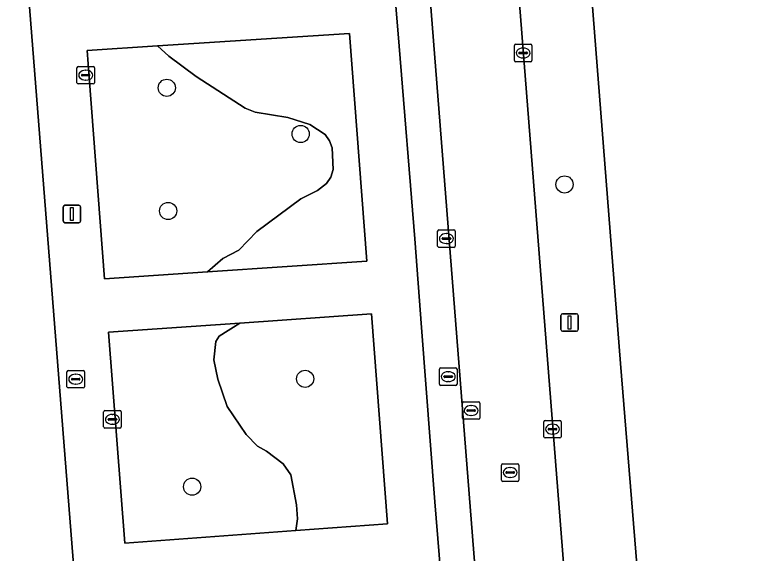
# Model space of a CAD drawing. Extents: x 157793 to 159380, y 380877 to 382313.
# Drawn here: x 158207.06 to 158249.1, y 381199.08 to 381229.71 of the extents above; entities that cross this region are included whole.
import ezdxf

# ---------------------------------------------------------------- set-up
doc = ezdxf.new("R2010")
doc.units = 0
for name, color, linetype in [('IMGEO_Boom', 7, 'Continuous'), ('IMGEO_Brandkraan', 7, 'Continuous'), ('IMGEO_Erf', 7, 'Continuous'), ('IMGEO_Groenvoorziening', 7, 'Continuous'), ('IMGEO_Kolk', 7, 'Continuous'), ('IMGEO_Lichtmast', 7, 'Continuous'), ('IMGEO_Parkeervlak_open', 7, 'Continuous'), ('IMGEO_Rijbaan_lokaal_gesloten', 7, 'Continuous'), ('IMGEO_Rioolput', 7, 'Continuous'), ('IMGEO_Voetpad_open', 7, 'Continuous')]:
    doc.layers.add(name, color=color, linetype=linetype)

msp = doc.modelspace()

# ---------------------------------------------------------------- linework, layer by layer
at = {"layer": 'IMGEO_Boom'}
for centre in [(158215.71, 381225.557), (158223.333, 381222.929), (158238.357, 381220.059), (158215.785, 381218.549), (158223.587, 381209), (158217.152, 381202.864)]:
    msp.add_circle(centre, 0.489, dxfattribs=at)
at = {"layer": 'IMGEO_Brandkraan'}
for p, q in [((158210.027, 381208.555), (158210.027, 381209.407)), ((158210.102, 381209.481), (158210.954, 381209.481)), ((158210.515, 381209.261), (158210.54, 381209.261)), ((158211.028, 381209.407), (158211.028, 381208.555)), ((158210.286, 381208.975), (158210.286, 381208.987)), ((158210.724, 381208.938), (158210.326, 381208.938)), ((158210.329, 381209.024), (158210.727, 381209.024)), ((158210.538, 381208.701), (158210.513, 381208.701)), ((158210.77, 381208.987), (158210.77, 381208.975)), ((158210.954, 381208.481), (158210.102, 381208.481))]:
    msp.add_line(p, q, dxfattribs=at)
for points in [[(158210.027, 381208.555), (158210.027, 381209.407)], [(158210.102, 381209.481), (158210.954, 381209.481)], [(158211.028, 381209.407), (158211.028, 381208.555)], [(158210.954, 381208.481), (158210.102, 381208.481)]]:
    msp.add_lwpolyline(points, dxfattribs=at)
for centre, radius, start, end in [((158210.104, 381209.405), 0.0765, 91.552, 178.448), ((158210.104, 381209.405), 0.0765, 91.552, 178.448), ((158210.952, 381209.405), 0.0765, 1.552, 88.448), ((158210.952, 381209.405), 0.0765, 1.552, 88.448), ((158210.326, 381208.984), 0.0403, 85.8775, 175.7526), ((158210.323, 381208.974), 0.0366, 178.938, 274.7102), ((158210.727, 381208.981), 0.043, 264.8664, 352.4533), ((158210.731, 381208.986), 0.0386, 1.7309, 96.639), ((158210.104, 381208.557), 0.0765, 181.552, 268.448), ((158210.104, 381208.557), 0.0765, 181.552, 268.448), ((158210.952, 381208.557), 0.0765, 271.552, 358.448), ((158210.952, 381208.557), 0.0765, 271.552, 358.448)]:
    msp.add_arc(centre, radius, start, end, dxfattribs=at)
for centre, major_axis, ratio, start_param, end_param in [((158210.514, 381208.981), (-0.387, 0.002), 0.722429, 4.712389, 7.853982), ((158210.539, 381208.981), (-0.39, 0.002), 0.717154, 1.570796, 4.712389)]:
    msp.add_ellipse(centre, major_axis=major_axis, ratio=ratio, start_param=start_param, end_param=end_param, dxfattribs=at)
at = {"layer": 'IMGEO_Erf'}
for points in [[(158217.503, 381108.594), (158207.836, 381230.9), (158200.897, 381318.677)], [(158258.201, 381254.133), (158238.203, 381252.426), (158241.546, 381209.865), (158246.217, 381152.476)]]:
    msp.add_lwpolyline(points, dxfattribs=at)
at = {"layer": 'IMGEO_Groenvoorziening'}
for points in [[(158227.103, 381215.698), (158226.109, 381228.641), (158215.183, 381227.936), (158215.832, 381227.348), (158217.377, 381226.197), (158220.179, 381224.404), (158220.738, 381224.174), (158222.604, 381223.86), (158223.851, 381223.462), (158224.727, 381222.893), (158224.977, 381222.548), (158225.125, 381222.147), (158225.185, 381220.902), (158225.057, 381220.479), (158224.799, 381220.112), (158224.288, 381219.71), (158223.334, 381219.233), (158220.842, 381217.377), (158219.808, 381216.316), (158218.907, 381215.839), (158218.032, 381215.089)], [(158211.17, 381227.678), (158211.285, 381226.167), (158212.158, 381214.695), (158218.032, 381215.089), (158218.907, 381215.839), (158219.808, 381216.316), (158220.842, 381217.377), (158223.334, 381219.233), (158224.288, 381219.71), (158224.799, 381220.112), (158225.057, 381220.479), (158225.185, 381220.902), (158225.125, 381222.147), (158224.977, 381222.548), (158224.727, 381222.893), (158223.851, 381223.462), (158222.604, 381223.86), (158220.738, 381224.174), (158220.179, 381224.404), (158217.377, 381226.197), (158215.832, 381227.348), (158215.183, 381227.936)], [(158228.279, 381200.762), (158227.361, 381212.69), (158219.878, 381212.175), (158218.685, 381211.437), (158218.505, 381211.124), (158218.395, 381210.086), (158218.612, 381208.981), (158219.14, 381207.427), (158220.237, 381205.83), (158220.871, 381205.176), (158221.386, 381204.888), (158222.341, 381204.171), (158222.774, 381203.545), (158223.098, 381201.839), (158223.147, 381201.043), (158223.062, 381200.375)], [(158212.396, 381211.659), (158213.314, 381199.652), (158223.062, 381200.375), (158223.147, 381201.043), (158223.098, 381201.839), (158222.774, 381203.545), (158222.341, 381204.171), (158221.386, 381204.888), (158220.871, 381205.176), (158220.237, 381205.83), (158219.14, 381207.427), (158218.612, 381208.981), (158218.395, 381210.086), (158218.505, 381211.124), (158218.685, 381211.437), (158219.878, 381212.175)]]:
    msp.add_lwpolyline(points, close=True, dxfattribs=at)
at = {"layer": 'IMGEO_Kolk'}
for p, q in [((158235.576, 381228.036), (158236.428, 381228.036)), ((158235.501, 381227.11), (158235.501, 381227.962)), ((158235.989, 381227.816), (158236.014, 381227.816)), ((158236.502, 381227.962), (158236.502, 381227.11)), ((158235.76, 381227.53), (158235.76, 381227.542)), ((158236.198, 381227.493), (158235.8, 381227.493)), ((158235.803, 381227.579), (158236.201, 381227.579)), ((158236.012, 381227.256), (158235.987, 381227.256)), ((158236.244, 381227.542), (158236.244, 381227.53)), ((158210.67, 381226.773), (158211.522, 381226.773)), ((158236.428, 381227.036), (158235.576, 381227.036)), ((158210.595, 381225.847), (158210.595, 381226.699)), ((158211.083, 381226.553), (158211.108, 381226.553)), ((158211.596, 381226.699), (158211.596, 381225.847)), ((158210.854, 381226.267), (158210.854, 381226.279)), ((158211.292, 381226.23), (158210.894, 381226.23)), ((158210.897, 381226.316), (158211.295, 381226.316)), ((158211.106, 381225.993), (158211.081, 381225.993)), ((158211.338, 381226.279), (158211.338, 381226.267)), ((158211.522, 381225.773), (158210.67, 381225.773)), ((158231.133, 381216.553), (158231.133, 381217.405)), ((158231.208, 381217.479), (158232.06, 381217.479)), ((158231.621, 381217.259), (158231.646, 381217.259)), ((158232.134, 381217.405), (158232.134, 381216.553)), ((158231.392, 381216.973), (158231.392, 381216.985)), ((158231.83, 381216.936), (158231.432, 381216.936)), ((158231.435, 381217.022), (158231.833, 381217.022)), ((158231.644, 381216.699), (158231.619, 381216.699)), ((158231.876, 381216.985), (158231.876, 381216.973)), ((158232.06, 381216.479), (158231.208, 381216.479)), ((158212.117, 381206.273), (158212.117, 381207.125)), ((158212.192, 381207.199), (158213.044, 381207.199)), ((158213.118, 381207.125), (158213.118, 381206.273)), ((158212.376, 381206.693), (158212.376, 381206.705)), ((158212.814, 381206.656), (158212.416, 381206.656)), ((158212.419, 381206.742), (158212.817, 381206.742)), ((158212.605, 381206.979), (158212.63, 381206.979)), ((158212.86, 381206.705), (158212.86, 381206.693)), ((158237.246, 381206.637), (158238.098, 381206.637)), ((158213.044, 381206.199), (158212.192, 381206.199)), ((158212.628, 381206.419), (158212.603, 381206.419)), ((158237.171, 381205.711), (158237.171, 381206.563)), ((158237.473, 381206.18), (158237.871, 381206.18)), ((158237.659, 381206.417), (158237.684, 381206.417)), ((158238.172, 381206.563), (158238.172, 381205.711)), ((158237.43, 381206.131), (158237.43, 381206.143)), ((158237.868, 381206.094), (158237.47, 381206.094)), ((158237.682, 381205.857), (158237.657, 381205.857)), ((158237.914, 381206.143), (158237.914, 381206.131)), ((158238.098, 381205.637), (158237.246, 381205.637))]:
    msp.add_line(p, q, dxfattribs=at)
for points in [[(158235.576, 381228.036), (158236.428, 381228.036)], [(158235.501, 381227.11), (158235.501, 381227.962)], [(158236.502, 381227.962), (158236.502, 381227.11)], [(158210.67, 381226.773), (158211.522, 381226.773)], [(158236.428, 381227.036), (158235.576, 381227.036)], [(158210.595, 381225.847), (158210.595, 381226.699)], [(158211.596, 381226.699), (158211.596, 381225.847)], [(158211.522, 381225.773), (158210.67, 381225.773)], [(158231.133, 381216.553), (158231.133, 381217.405)], [(158231.208, 381217.479), (158232.06, 381217.479)], [(158232.134, 381217.405), (158232.134, 381216.553)], [(158232.06, 381216.479), (158231.208, 381216.479)], [(158212.117, 381206.273), (158212.117, 381207.125)], [(158212.192, 381207.199), (158213.044, 381207.199)], [(158213.118, 381207.125), (158213.118, 381206.273)], [(158237.246, 381206.637), (158238.098, 381206.637)], [(158213.044, 381206.199), (158212.192, 381206.199)], [(158237.171, 381205.711), (158237.171, 381206.563)], [(158238.172, 381206.563), (158238.172, 381205.711)], [(158238.098, 381205.637), (158237.246, 381205.637)]]:
    msp.add_lwpolyline(points, dxfattribs=at)
for centre, radius, start, end in [((158235.578, 381227.96), 0.0765, 91.552, 178.448), ((158235.578, 381227.96), 0.0765, 91.552, 178.448), ((158236.426, 381227.96), 0.0765, 1.552, 88.448), ((158236.426, 381227.96), 0.0765, 1.552, 88.448), ((158235.8, 381227.539), 0.0403, 85.8775, 175.7526), ((158235.797, 381227.529), 0.0366, 178.938, 274.7102), ((158236.201, 381227.536), 0.043, 264.8664, 352.4533), ((158236.205, 381227.541), 0.0386, 1.7309, 96.639), ((158210.672, 381226.697), 0.0765, 91.552, 178.448), ((158210.672, 381226.697), 0.0765, 91.552, 178.448), ((158211.52, 381226.697), 0.0765, 1.552, 88.448), ((158211.52, 381226.697), 0.0765, 1.552, 88.448), ((158235.578, 381227.112), 0.0765, 181.552, 268.448), ((158235.578, 381227.112), 0.0765, 181.552, 268.448), ((158236.426, 381227.112), 0.0765, 271.552, 358.448), ((158236.426, 381227.112), 0.0765, 271.552, 358.448), ((158210.894, 381226.276), 0.0403, 85.8775, 175.7526), ((158210.891, 381226.266), 0.0366, 178.938, 274.7102), ((158211.295, 381226.273), 0.043, 264.8664, 352.4533), ((158211.299, 381226.278), 0.0386, 1.7309, 96.639), ((158210.672, 381225.849), 0.0765, 181.552, 268.448), ((158210.672, 381225.849), 0.0765, 181.552, 268.448), ((158211.52, 381225.849), 0.0765, 271.552, 358.448), ((158211.52, 381225.849), 0.0765, 271.552, 358.448), ((158231.21, 381217.403), 0.0765, 91.552, 178.448), ((158231.21, 381217.403), 0.0765, 91.552, 178.448), ((158232.058, 381217.403), 0.0765, 1.552, 88.448), ((158232.058, 381217.403), 0.0765, 1.552, 88.448), ((158231.432, 381216.982), 0.0403, 85.8775, 175.7526), ((158231.429, 381216.972), 0.0366, 178.938, 274.7102), ((158231.833, 381216.979), 0.043, 264.8664, 352.4533), ((158231.837, 381216.984), 0.0386, 1.7309, 96.639), ((158231.21, 381216.555), 0.0765, 181.552, 268.448), ((158231.21, 381216.555), 0.0765, 181.552, 268.448), ((158232.058, 381216.555), 0.0765, 271.552, 358.448), ((158232.058, 381216.555), 0.0765, 271.552, 358.448), ((158212.194, 381207.123), 0.0765, 91.552, 178.448), ((158212.194, 381207.123), 0.0765, 91.552, 178.448), ((158213.042, 381207.123), 0.0765, 1.552, 88.448), ((158213.042, 381207.123), 0.0765, 1.552, 88.448), ((158212.416, 381206.702), 0.0403, 85.8775, 175.7526), ((158212.413, 381206.692), 0.0366, 178.938, 274.7102), ((158212.817, 381206.699), 0.043, 264.8664, 352.4533), ((158212.821, 381206.704), 0.0386, 1.7309, 96.639), ((158237.248, 381206.561), 0.0765, 91.552, 178.448), ((158237.248, 381206.561), 0.0765, 91.552, 178.448), ((158238.096, 381206.561), 0.0765, 1.552, 88.448), ((158238.096, 381206.561), 0.0765, 1.552, 88.448), ((158212.194, 381206.275), 0.0765, 181.552, 268.448), ((158212.194, 381206.275), 0.0765, 181.552, 268.448), ((158213.042, 381206.275), 0.0765, 271.552, 358.448), ((158213.042, 381206.275), 0.0765, 271.552, 358.448), ((158237.47, 381206.14), 0.0403, 85.8775, 175.7526), ((158237.875, 381206.142), 0.0386, 1.7309, 96.639), ((158237.467, 381206.13), 0.0366, 178.938, 274.7102), ((158237.871, 381206.137), 0.043, 264.8664, 352.4533), ((158237.248, 381205.713), 0.0765, 181.552, 268.448), ((158237.248, 381205.713), 0.0765, 181.552, 268.448), ((158238.096, 381205.713), 0.0765, 271.552, 358.448), ((158238.096, 381205.713), 0.0765, 271.552, 358.448)]:
    msp.add_arc(centre, radius, start, end, dxfattribs=at)
for centre, major_axis, ratio, start_param, end_param in [((158235.988, 381227.536), (-0.387, 0.002), 0.722429, 4.712389, 7.853982), ((158236.013, 381227.536), (-0.39, 0.002), 0.717154, 1.570796, 4.712389), ((158211.082, 381226.273), (-0.387, 0.002), 0.722429, 4.712389, 7.853982), ((158211.107, 381226.273), (-0.39, 0.002), 0.717154, 1.570796, 4.712389), ((158231.62, 381216.979), (-0.387, 0.002), 0.722429, 4.712389, 7.853982), ((158231.645, 381216.979), (-0.39, 0.002), 0.717154, 1.570796, 4.712389), ((158212.604, 381206.699), (-0.387, 0.002), 0.722429, 4.712389, 7.853982), ((158212.629, 381206.699), (-0.39, 0.002), 0.717154, 1.570796, 4.712389), ((158237.658, 381206.137), (-0.387, 0.002), 0.722429, 4.712389, 7.853982), ((158237.683, 381206.137), (-0.39, 0.002), 0.717154, 1.570796, 4.712389)]:
    msp.add_ellipse(centre, major_axis=major_axis, ratio=ratio, start_param=start_param, end_param=end_param, dxfattribs=at)
at = {"layer": 'IMGEO_Lichtmast'}
for p, q in [((158209.815, 381217.978), (158209.815, 381218.778)), ((158209.815, 381218.778), (158209.815, 381217.978)), ((158209.915, 381218.878), (158210.705, 381218.878)), ((158210.705, 381218.878), (158209.915, 381218.878)), ((158210.805, 381218.778), (158210.805, 381217.978)), ((158210.805, 381217.978), (158210.805, 381218.778)), ((158210.705, 381217.878), (158209.915, 381217.878)), ((158209.915, 381217.878), (158210.705, 381217.878)), ((158238.146, 381211.807), (158238.146, 381212.607)), ((158238.146, 381212.607), (158238.146, 381211.807)), ((158238.246, 381212.707), (158239.036, 381212.707)), ((158239.036, 381212.707), (158238.246, 381212.707)), ((158239.136, 381212.607), (158239.136, 381211.807)), ((158239.136, 381211.807), (158239.136, 381212.607)), ((158239.036, 381211.707), (158238.246, 381211.707)), ((158238.246, 381211.707), (158239.036, 381211.707))]:
    msp.add_line(p, q, dxfattribs=at)
for points in [[(158210.235, 381218.753), (158210.385, 381218.753), (158210.385, 381218.003), (158210.235, 381218.003), (158210.235, 381218.753)], [(158238.566, 381212.582), (158238.716, 381212.582), (158238.716, 381211.832), (158238.566, 381211.832), (158238.566, 381212.582)]]:
    msp.add_lwpolyline(points, dxfattribs=at)
for centre, start, end in [((158209.915, 381218.778), 90, 180), ((158209.915, 381218.778), 90, 180), ((158210.705, 381218.778), 0, 90), ((158210.705, 381218.778), 360, 90), ((158209.915, 381217.978), 180, 270), ((158209.915, 381217.978), 180, 270), ((158210.705, 381217.978), 270, 0), ((158210.705, 381217.978), 270, 0), ((158238.246, 381212.607), 90, 180), ((158238.246, 381212.607), 90, 180), ((158239.036, 381212.607), 0, 90), ((158239.036, 381212.607), 360, 90), ((158238.246, 381211.807), 180, 270), ((158238.246, 381211.807), 180, 270), ((158239.036, 381211.807), 270, 0), ((158239.036, 381211.807), 270, 0)]:
    msp.add_arc(centre, 0.1, start, end, dxfattribs=at)
at = {"layer": 'IMGEO_Parkeervlak_open'}
for points in [[(158227, 381252.838), (158227.355, 381247.965), (158227.776, 381242.87), (158228.532, 381232.988), (158228.942, 381227.915), (158229.833, 381216.97), (158230.209, 381211.929), (158230.978, 381202.013), (158231.398, 381196.904), (158231.568, 381194.931), (158231.932, 381189.994), (158233.583, 381169.013), (158233.919, 381164.021)], [(158235.578, 381168.754), (158229.383, 381247.511)]]:
    msp.add_lwpolyline(points, dxfattribs=at)
at = {"layer": 'IMGEO_Rijbaan_lokaal_gesloten'}
msp.add_lwpolyline([(158239.224, 381186.713), (158234.402, 381247.964), (158229.383, 381247.511), (158235.578, 381168.754)], dxfattribs=at)
at = {"layer": 'IMGEO_Rioolput'}
for p, q in [((158231.235, 381208.697), (158231.235, 381209.549)), ((158231.31, 381209.623), (158232.162, 381209.623)), ((158232.236, 381209.549), (158232.236, 381208.697)), ((158231.494, 381209.117), (158231.494, 381209.129)), ((158231.537, 381209.166), (158231.935, 381209.166)), ((158231.723, 381209.403), (158231.748, 381209.403)), ((158231.978, 381209.129), (158231.978, 381209.117)), ((158231.932, 381209.08), (158231.534, 381209.08)), ((158231.746, 381208.843), (158231.721, 381208.843)), ((158232.162, 381208.623), (158231.31, 381208.623)), ((158232.539, 381206.772), (158232.539, 381207.624)), ((158232.614, 381207.698), (158233.466, 381207.698)), ((158233.027, 381207.478), (158233.052, 381207.478)), ((158233.54, 381207.624), (158233.54, 381206.772)), ((158232.798, 381207.192), (158232.798, 381207.204)), ((158233.236, 381207.155), (158232.838, 381207.155)), ((158232.841, 381207.241), (158233.239, 381207.241)), ((158233.282, 381207.204), (158233.282, 381207.192)), ((158233.466, 381206.698), (158232.614, 381206.698)), ((158233.05, 381206.918), (158233.025, 381206.918)), ((158234.761, 381203.244), (158234.761, 381204.096)), ((158234.836, 381204.17), (158235.688, 381204.17)), ((158235.762, 381204.096), (158235.762, 381203.244)), ((158235.02, 381203.664), (158235.02, 381203.676)), ((158235.458, 381203.627), (158235.06, 381203.627)), ((158235.063, 381203.713), (158235.461, 381203.713)), ((158235.249, 381203.95), (158235.274, 381203.95)), ((158235.504, 381203.676), (158235.504, 381203.664)), ((158235.272, 381203.39), (158235.247, 381203.39)), ((158235.688, 381203.17), (158234.836, 381203.17))]:
    msp.add_line(p, q, dxfattribs=at)
for points in [[(158231.235, 381208.697), (158231.235, 381209.549)], [(158231.31, 381209.623), (158232.162, 381209.623)], [(158232.236, 381209.549), (158232.236, 381208.697)], [(158232.162, 381208.623), (158231.31, 381208.623)], [(158232.539, 381206.772), (158232.539, 381207.624)], [(158232.614, 381207.698), (158233.466, 381207.698)], [(158233.54, 381207.624), (158233.54, 381206.772)], [(158233.466, 381206.698), (158232.614, 381206.698)], [(158234.761, 381203.244), (158234.761, 381204.096)], [(158234.836, 381204.17), (158235.688, 381204.17)], [(158235.762, 381204.096), (158235.762, 381203.244)], [(158235.688, 381203.17), (158234.836, 381203.17)]]:
    msp.add_lwpolyline(points, dxfattribs=at)
for centre, radius, start, end in [((158231.312, 381209.547), 0.0765, 91.552, 178.448), ((158231.312, 381209.547), 0.0765, 91.552, 178.448), ((158232.16, 381209.547), 0.0765, 1.552, 88.448), ((158232.16, 381209.547), 0.0765, 1.552, 88.448), ((158231.534, 381209.126), 0.0403, 85.8775, 175.7526), ((158231.531, 381209.116), 0.0366, 178.938, 274.7102), ((158231.935, 381209.123), 0.043, 264.8664, 352.4533), ((158231.939, 381209.128), 0.0386, 1.7309, 96.639), ((158231.312, 381208.699), 0.0765, 181.552, 268.448), ((158231.312, 381208.699), 0.0765, 181.552, 268.448), ((158232.16, 381208.699), 0.0765, 271.552, 358.448), ((158232.16, 381208.699), 0.0765, 271.552, 358.448), ((158232.616, 381207.622), 0.0765, 91.552, 178.448), ((158232.616, 381207.622), 0.0765, 91.552, 178.448), ((158233.464, 381207.622), 0.0765, 1.552, 88.448), ((158233.464, 381207.622), 0.0765, 1.552, 88.448), ((158232.838, 381207.201), 0.0403, 85.8775, 175.7526), ((158232.835, 381207.191), 0.0366, 178.938, 274.7102), ((158233.239, 381207.198), 0.043, 264.8664, 352.4533), ((158233.243, 381207.203), 0.0386, 1.7309, 96.639), ((158232.616, 381206.774), 0.0765, 181.552, 268.448), ((158232.616, 381206.774), 0.0765, 181.552, 268.448), ((158233.464, 381206.774), 0.0765, 271.552, 358.448), ((158233.464, 381206.774), 0.0765, 271.552, 358.448), ((158234.838, 381204.094), 0.0765, 91.552, 178.448), ((158234.838, 381204.094), 0.0765, 91.552, 178.448), ((158235.686, 381204.094), 0.0765, 1.552, 88.448), ((158235.686, 381204.094), 0.0765, 1.552, 88.448), ((158235.06, 381203.673), 0.0403, 85.8775, 175.7526), ((158235.057, 381203.663), 0.0366, 178.938, 274.7102), ((158235.461, 381203.67), 0.043, 264.8664, 352.4533), ((158235.465, 381203.675), 0.0386, 1.7309, 96.639), ((158234.838, 381203.246), 0.0765, 181.552, 268.448), ((158234.838, 381203.246), 0.0765, 181.552, 268.448), ((158235.686, 381203.246), 0.0765, 271.552, 358.448), ((158235.686, 381203.246), 0.0765, 271.552, 358.448)]:
    msp.add_arc(centre, radius, start, end, dxfattribs=at)
for centre, major_axis, ratio, start_param, end_param in [((158231.722, 381209.123), (-0.387, 0.002), 0.722429, 4.712389, 7.853982), ((158231.747, 381209.123), (-0.39, 0.002), 0.717154, 1.570796, 4.712389), ((158233.026, 381207.198), (-0.387, 0.002), 0.722429, 4.712389, 7.853982), ((158233.051, 381207.198), (-0.39, 0.002), 0.717154, 1.570796, 4.712389), ((158235.248, 381203.67), (-0.387, 0.002), 0.722429, 4.712389, 7.853982), ((158235.273, 381203.67), (-0.39, 0.002), 0.717154, 1.570796, 4.712389)]:
    msp.add_ellipse(centre, major_axis=major_axis, ratio=ratio, start_param=start_param, end_param=end_param, dxfattribs=at)
at = {"layer": 'IMGEO_Voetpad_open'}
for points in [[(158205.551, 381319.116), (158200.897, 381318.677), (158207.836, 381230.9), (158217.503, 381108.594), (158220.532, 381108.688), (158219.558, 381120.837), (158219.539, 381121.075), (158231.062, 381121.965)], [(158241.546, 381209.865), (158238.203, 381252.426), (158237.958, 381255.539)], [(158233.919, 381164.021), (158233.583, 381169.013), (158231.932, 381189.994), (158231.568, 381194.931), (158231.398, 381196.904), (158230.978, 381202.013), (158230.209, 381211.929), (158229.833, 381216.97), (158228.942, 381227.915), (158228.532, 381232.988), (158227.776, 381242.87), (158227.355, 381247.965), (158227, 381252.838)], [(158234.402, 381247.964), (158239.224, 381186.713), (158242.086, 381152.138), (158246.217, 381152.476), (158241.546, 381209.865)]]:
    msp.add_lwpolyline(points, dxfattribs=at)
for points in [[(158226.109, 381228.641), (158227.103, 381215.698), (158218.032, 381215.089), (158212.158, 381214.695), (158211.285, 381226.167), (158211.17, 381227.678), (158215.183, 381227.936)], [(158227.361, 381212.69), (158228.279, 381200.762), (158223.062, 381200.375), (158213.314, 381199.652), (158212.396, 381211.659), (158219.878, 381212.175)]]:
    msp.add_lwpolyline(points, close=True, dxfattribs=at)

doc.saveas('drawing.dxf')
